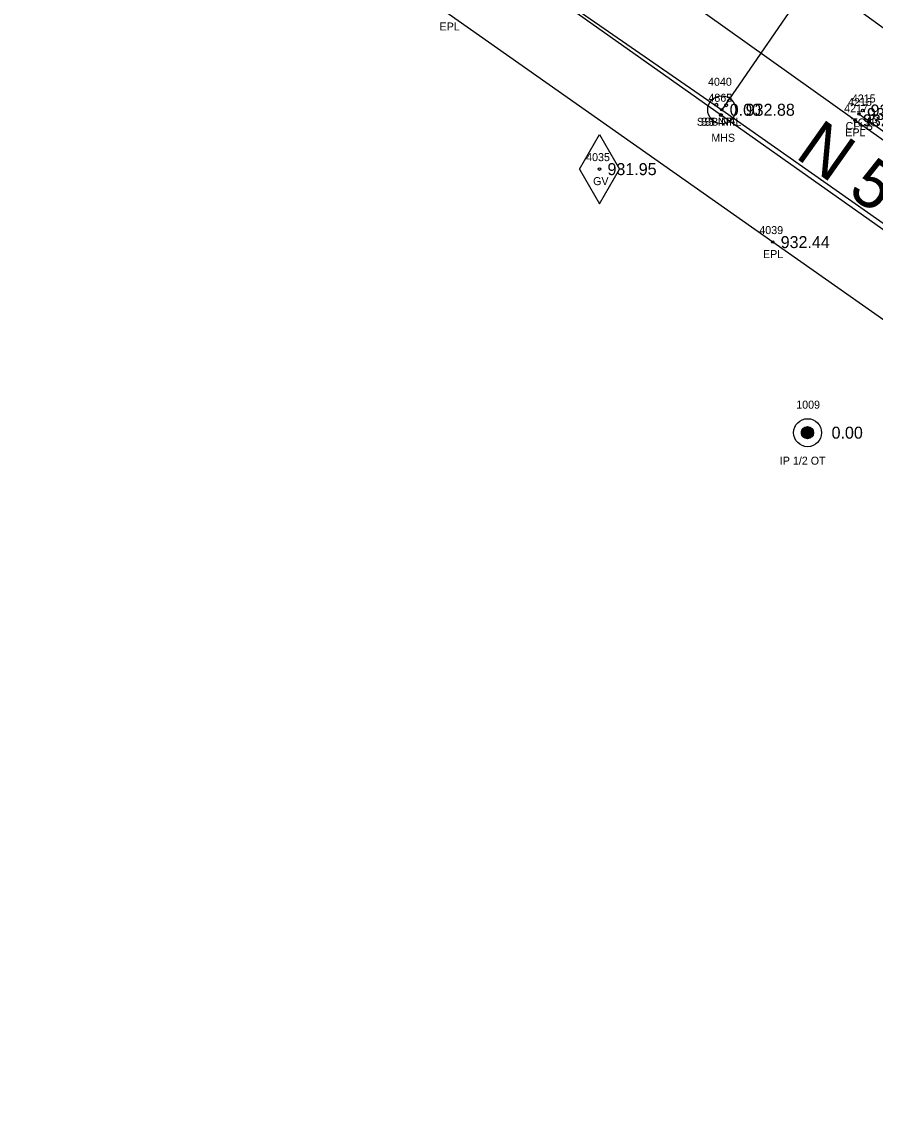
# Model space of a CAD drawing. Extents: x 1575382 to 1578175, y 1099175 to 1101955.
# Drawn here: x 1577111.5 to 1577218.2, y 1101291.9 to 1101426.7 of the extents above; entities that cross this region are included whole.
import ezdxf

# ---------------------------------------------------------------- set-up
doc = ezdxf.new("R2010")
doc.units = 0
for name, color, linetype in [('RD_EX_Conc', 7, 'Continuous'), ('RD_EX_Conc_txCode', 7, 'Continuous'), ('RD_EX_DR_Inlet', 7, 'Continuous'), ('RD_EX_DV_Prop_txCode', 7, 'Continuous'), ('RD_EX_DV_PropPin', 7, 'Continuous'), ('RD_EX_Road', 7, 'Continuous'), ('RD_EX_Road_txCode', 7, 'Continuous'), ('RD_EX_TX_Conc_ELEV', 7, 'Continuous'), ('RD_EX_TX_DV_Prop_ELEV', 7, 'Continuous'), ('RD_EX_TX_Road_ELEV', 7, 'Continuous'), ('RD_EX_TX_UT_ELEV', 7, 'Continuous'), ('RD_EX_UT', 7, 'Continuous'), ('RD_EX_UT_txCode', 7, 'Continuous'), ('RD_HC_Cl', 7, 'Continuous'), ('RD_HC_Data', 7, 'Continuous'), ('RD_SMD_Locator', 7, 'Continuous')]:
    doc.layers.add(name, color=color, linetype=linetype)

msp = doc.modelspace()

# ---------------------------------------------------------------- linework, layer by layer
at = {"layer": 'RD_EX_Conc'}
for points in [[(1577326.74, 1101405.23), (1577316.35, 1101381.05), (1577314.7, 1101377.45), (1577312.77, 1101373.03), (1577307.57, 1101368.22), (1577302.65, 1101367.84), (1577295.88, 1101371.65), (1577262.96, 1101394.89), (1577234.44, 1101415.01), (1577222.09, 1101423.72), (1577202.94, 1101437.61), (1577200.92, 1101438.92), (1577194.11, 1101443.95), (1577177.58, 1101455.53), (1577173.58, 1101458.39), (1577156.82, 1101470.2), (1577152.82, 1101472.9), (1577143.37, 1101479.79), (1577139.03, 1101482.93)], [(1577306.23, 1101358.15), (1577304.05, 1101352.9), (1577257.21, 1101385.98), (1577216.1, 1101415.11)]]:
    msp.add_lwpolyline(points, dxfattribs=at)
at = {"layer": 'RD_EX_DR_Inlet'}
for centre, radius in [((1577198.95, 1101415.64), 1.75), ((1577198.28, 1101416.27), 0.175), ((1577199.51, 1101416.2), 0.175), ((1577198.86, 1101414.98), 0.175)]:
    msp.add_circle(centre, radius, dxfattribs=at)
at = {"layer": 'RD_EX_DV_PropPin'}
for p, q in [((1577208.94, 1101375.09), (1577208.94, 1101375.48)), ((1577208.98, 1101374.99), (1577208.98, 1101375.58)), ((1577209.01, 1101374.91), (1577209.01, 1101375.65)), ((1577209.05, 1101374.86), (1577209.05, 1101375.71)), ((1577209.08, 1101374.81), (1577209.08, 1101375.76)), ((1577209.12, 1101374.77), (1577209.12, 1101375.8)), ((1577209.15, 1101374.73), (1577209.15, 1101375.83)), ((1577209.19, 1101374.7), (1577209.19, 1101375.87)), ((1577209.22, 1101374.67), (1577209.22, 1101375.89)), ((1577209.26, 1101374.65), (1577209.26, 1101375.92)), ((1577209.3, 1101374.63), (1577209.3, 1101375.94)), ((1577209.33, 1101374.61), (1577209.33, 1101375.96)), ((1577209.37, 1101374.59), (1577209.37, 1101375.98)), ((1577209.4, 1101374.58), (1577209.4, 1101375.99)), ((1577209.44, 1101374.56), (1577209.44, 1101376)), ((1577209.47, 1101374.55), (1577209.47, 1101376.02)), ((1577209.51, 1101374.54), (1577209.51, 1101376.02)), ((1577209.54, 1101374.54), (1577209.54, 1101376.03)), ((1577209.58, 1101374.53), (1577209.58, 1101376.04)), ((1577209.61, 1101374.53), (1577209.61, 1101376.04)), ((1577209.65, 1101374.52), (1577209.65, 1101376.04)), ((1577209.68, 1101374.52), (1577209.68, 1101376.04)), ((1577209.72, 1101374.52), (1577209.72, 1101376.04)), ((1577209.75, 1101374.53), (1577209.75, 1101376.04)), ((1577209.79, 1101374.53), (1577209.79, 1101376.04)), ((1577209.82, 1101374.54), (1577209.82, 1101376.03)), ((1577209.86, 1101374.54), (1577209.86, 1101376.02)), ((1577209.89, 1101374.55), (1577209.89, 1101376.02)), ((1577209.93, 1101374.56), (1577209.93, 1101376)), ((1577209.96, 1101374.58), (1577209.96, 1101375.99)), ((1577210, 1101374.59), (1577210, 1101375.98)), ((1577210.03, 1101374.61), (1577210.03, 1101375.96)), ((1577210.07, 1101374.63), (1577210.07, 1101375.94)), ((1577210.1, 1101374.65), (1577210.1, 1101375.92)), ((1577210.14, 1101374.67), (1577210.14, 1101375.89)), ((1577210.17, 1101374.7), (1577210.17, 1101375.87)), ((1577210.21, 1101374.73), (1577210.21, 1101375.83)), ((1577210.24, 1101374.77), (1577210.24, 1101375.8)), ((1577210.28, 1101374.81), (1577210.28, 1101375.76)), ((1577210.31, 1101374.86), (1577210.31, 1101375.71)), ((1577210.35, 1101374.91), (1577210.35, 1101375.65)), ((1577210.38, 1101374.99), (1577210.38, 1101375.58)), ((1577210.42, 1101375.09), (1577210.42, 1101375.48))]:
    msp.add_line(p, q, dxfattribs=at)
for radius in [1.75, 0.761]:
    msp.add_circle((1577209.68, 1101375.28), radius, dxfattribs=at)
at = {"layer": 'RD_EX_Road'}
for points in [[(1577350.99, 1101394.65), (1577333.62, 1101354.38), (1577330.31, 1101348.32), (1577323.84, 1101345.4), (1577317.43, 1101344.5), (1577311.61, 1101346.41), (1577303.25, 1101352.4), (1577256.62, 1101385.27), (1577215.6, 1101414.32), (1577175.52, 1101442.94), (1577135.2, 1101471.71)], [(1577206.43, 1101064.72), (1577225.66, 1101106.5), (1577239.19, 1101137.5), (1577259.23, 1101183.34), (1577279.15, 1101229.33), (1577299.03, 1101275.07), (1577314.41, 1101310.73), (1577314.92, 1101317.44), (1577309.62, 1101326.25), (1577295.81, 1101333.97), (1577286.61, 1101341.78), (1577246.23, 1101370.35), (1577205.32, 1101399.1), (1577164.91, 1101427.55), (1577123.31, 1101456.71)]]:
    msp.add_lwpolyline(points, dxfattribs=at)
at = {"layer": 'RD_EX_UT'}
for p, q in [((1577284.56, 1101540.07), (1577198.95, 1101415.64)), ((1577181.18, 1101408.22), (1577183.68, 1101412.55)), ((1577183.68, 1101412.55), (1577186.18, 1101408.22)), ((1577181.18, 1101408.22), (1577183.68, 1101403.89)), ((1577183.68, 1101403.89), (1577186.18, 1101408.22))]:
    msp.add_line(p, q, dxfattribs=at)
msp.add_lwpolyline([(1577014.29, 1101543.33), (1577198.95, 1101415.64), (1577337.02, 1101318.59)], dxfattribs=at)
at = {"layer": 'RD_HC_Cl'}
msp.add_line((1577333.44, 1101319.83), (1577129.25, 1101464.19), dxfattribs=at)
at = {"layer": 'RD_SMD_Locator'}
for centre, radius in [((1577198.95, 1101415.64), 0.15), ((1577198.95, 1101415.64), 0.001), ((1577198.95, 1101415.64), 0.001), ((1577216.55, 1101415.55), 0.15), ((1577215.6, 1101414.32), 0.15), ((1577216.1, 1101415.11), 0.15), ((1577183.68, 1101408.22), 0.15), ((1577205.32, 1101399.1), 0.15), ((1577209.68, 1101375.28), 0.15)]:
    msp.add_circle(centre, radius, dxfattribs=at)

# ---------------------------------------------------------------- texts
at = {"layer": 'RD_EX_Conc_txCode'}
for s, p in [('4216', (1577214.73, 1101416.11)), ('4215', (1577215.21, 1101416.55)), ('CFLB', (1577214.43, 1101413.11)), ('TC1B', (1577215.12, 1101413.55))]:
    msp.add_text(s, height=1, dxfattribs=at).set_placement(p)
at = {"layer": 'RD_EX_DV_Prop_txCode'}
for s, p in [('1009', (1577208.26, 1101378.28)), ('IP 1/2 OT', (1577206.21, 1101371.28))]:
    msp.add_text(s, height=1, dxfattribs=at).set_placement(p)
at = {"layer": 'RD_EX_Road_txCode'}
for s, p in [('EPL', (1577163.7, 1101425.55)), ('4217', (1577214.25, 1101415.32)), ('EPL', (1577214.39, 1101412.32)), ('4039', (1577203.65, 1101400.1)), ('EPL', (1577204.11, 1101397.1))]:
    msp.add_text(s, height=1, dxfattribs=at).set_placement(p)
at = {"layer": 'RD_EX_TX_Conc_ELEV'}
for s, p in [('932.74', (1577217.1, 1101414.36)), ('932.78', (1577217.55, 1101414.8))]:
    msp.add_text(s, height=1.5, dxfattribs=at).set_placement(p)
at = {"layer": 'RD_EX_TX_DV_Prop_ELEV'}
msp.add_text('0.00', height=1.5, dxfattribs=at).set_placement((1577212.68, 1101374.53))
at = {"layer": 'RD_EX_TX_Road_ELEV'}
for s, p in [('932.75', (1577216.6, 1101413.57)), ('932.44', (1577206.32, 1101398.35))]:
    msp.add_text(s, height=1.5, dxfattribs=at).set_placement(p)
at = {"layer": 'RD_EX_TX_UT_ELEV'}
for s, p in [('0.00', (1577199.95, 1101414.89)), ('0.00', (1577199.95, 1101414.89)), ('932.88', (1577201.95, 1101414.89)), ('931.95', (1577184.68, 1101407.47))]:
    msp.add_text(s, height=1.5, dxfattribs=at).set_placement(p)
at = {"layer": 'RD_EX_UT_txCode'}
for s, p in [('4040', (1577197.24, 1101418.64)), ('4862', (1577197.29, 1101416.64)), ('4865', (1577197.29, 1101416.64)), ('SSB NFL', (1577195.85, 1101413.64)), ('SS NFL', (1577196.32, 1101413.64)), ('MHS', (1577197.65, 1101411.64)), ('4035', (1577182.01, 1101409.22)), ('GV', (1577182.88, 1101406.22))]:
    msp.add_text(s, height=1, dxfattribs=at).set_placement(p)
at = {"layer": 'RD_HC_Data'}
msp.add_text('N 54%%d 44\' 26" W', height=6, rotation=324.7406, dxfattribs=at).set_placement((1577207.98, 1101409.75))

doc.saveas('drawing.dxf')
